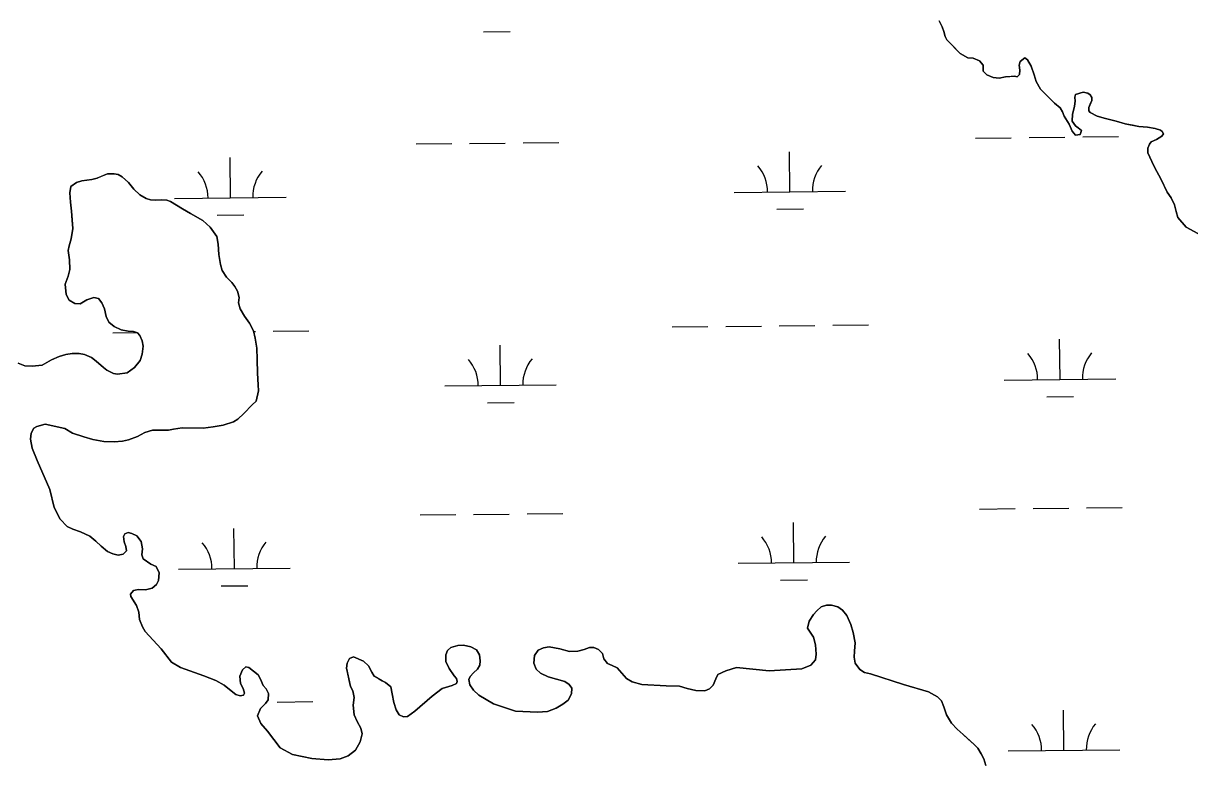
# Model space of a CAD drawing. Extents: x 3734862 to 3772949, y 391520 to 417239.
# Drawn here: x 3754818 to 3755864, y 412652 to 413316 of the extents above; entities that cross this region are included whole.
import ezdxf

# ---------------------------------------------------------------- set-up
doc = ezdxf.new("R2010")
doc.units = 0
doc.layers.add('V-TOPO-SHOR', color=7, linetype='Continuous')
doc.layers.add('V-WETL-SWMP', color=7, linetype='Continuous')

msp = doc.modelspace()

# ---------------------------------------------------------------- linework, layer by layer
at = {"layer": 'V-TOPO-SHOR'}
for points in [[(3755761.8, 413215.5), (3755758.7, 413219.2), (3755756.1, 413225.3), (3755751.4, 413232.5), (3755750, 413236.6), (3755748, 413239.9), (3755742.9, 413244.3), (3755736.8, 413250.3), (3755730.3, 413256.7), (3755726.4, 413263.7), (3755724.6, 413269.6), (3755721.8, 413277.4), (3755718.6, 413283), (3755716.3, 413284.8), (3755712, 413281.6), (3755711.1, 413278.3), (3755711.7, 413273.8), (3755711.3, 413269.9), (3755709.2, 413267.9), (3755706.8, 413268.3), (3755704.1, 413268.1), (3755698.8, 413267.9), (3755693.2, 413266.8), (3755687.9, 413267.2), (3755682, 413269.7), (3755678.9, 413272.8), (3755678.8, 413278.3), (3755675.7, 413282.2), (3755670, 413284.7), (3755665.1, 413285), (3755658.1, 413288.7), (3755654.1, 413293), (3755650.8, 413296.6), (3755646.3, 413300.9), (3755644.7, 413304), (3755643.5, 413308.5), (3755642.1, 413312.6), (3755639.3, 413318.2)], [(3755871.4, 413127.4), (3755861, 413133), (3755853.5, 413141.7), (3755851.9, 413147.2), (3755850.5, 413153), (3755847.5, 413159.3), (3755843.8, 413164.5), (3755841.4, 413169.4), (3755837.9, 413177), (3755833.1, 413185.5), (3755830.1, 413191.8), (3755826.6, 413199.7), (3755826.6, 413204), (3755827.9, 413207.4), (3755829.6, 413209.5), (3755834.3, 413211.7), (3755839, 413214.5), (3755840.5, 413216.8), (3755839.5, 413218.8), (3755837.8, 413220.1), (3755833.1, 413221.5), (3755826.2, 413222.8), (3755818.6, 413223.3), (3755812.8, 413224.5), (3755806.1, 413225.8), (3755798.1, 413228.1), (3755788.7, 413230.4), (3755781.1, 413232.7), (3755774.8, 413235.9), (3755773.6, 413237.3), (3755773.6, 413240.4), (3755774.7, 413243.2), (3755776.3, 413246.5), (3755776.3, 413249.4), (3755774.9, 413251.8), (3755772.7, 413253.1), (3755768.6, 413254.1), (3755761.6, 413252.1), (3755761.2, 413249.7), (3755761.3, 413246), (3755760.9, 413241.5), (3755759.6, 413236.4), (3755759, 413234.3), (3755758.6, 413228.2), (3755761.8, 413223.9), (3755764.1, 413222.2), (3755767.1, 413219.7), (3755765.7, 413216), (3755761.8, 413215.5)], [(3754813.3, 413011.1), (3754819.3, 413008.6), (3754825.8, 413008.3), (3754834.7, 413009.3), (3754843.1, 413014), (3754850.1, 413017), (3754855.9, 413018.8), (3754861.6, 413019.6), (3754868, 413019.8), (3754872.9, 413018.9), (3754879, 413016), (3754883.1, 413012.7), (3754889.7, 413007.1), (3754892.7, 413004.8), (3754898.7, 413001.7), (3754902.5, 413001.1), (3754911, 413002.4), (3754917.6, 413007.1), (3754922.7, 413013.4), (3754924.6, 413019.2), (3754925.5, 413026.4), (3754924.5, 413030.9), (3754922.5, 413035.8), (3754920.2, 413038.3), (3754916.8, 413039.5), (3754911.8, 413039.8), (3754905.7, 413040.9), (3754899.4, 413044), (3754894.7, 413047.7), (3754892.2, 413052.8), (3754890.6, 413059.8), (3754888.4, 413065.2), (3754885.2, 413068.9), (3754881, 413069.8), (3754874.7, 413067.8), (3754868.9, 413064.1), (3754864, 413064.5), (3754859.1, 413067.4), (3754856.2, 413072.6), (3754855.5, 413082), (3754858.2, 413089), (3754859.5, 413094.9), (3754859.3, 413103.6), (3754858.1, 413112), (3754859, 413116.3), (3754860.9, 413122.4), (3754862.2, 413131.7), (3754861.6, 413139.3), (3754861, 413147.3), (3754860.1, 413155.5), (3754859.5, 413163.9), (3754860.6, 413169.5), (3754865.7, 413173.1), (3754870.3, 413174.5), (3754879.3, 413175.7), (3754884, 413177.1), (3754888, 413178.7), (3754893.3, 413180.7), (3754899.5, 413180.9), (3754902.9, 413180.2), (3754906.6, 413178), (3754912.3, 413173.2), (3754917, 413167.2), (3754922.3, 413161.9), (3754928, 413158.7), (3754932.1, 413157.5), (3754936, 413157.2), (3754942.2, 413157.6), (3754946.5, 413157.2), (3754950, 413156.1), (3754953.9, 413153.6), (3754960.6, 413149.3)], [(3754960.6, 413149.3), (3754967.8, 413145.3), (3754978.8, 413138.9), (3754985.6, 413133.1), (3754991.5, 413124.6), (3754992.8, 413117.7), (3754993.2, 413108.4), (3754994.6, 413099.4), (3754996.2, 413094), (3755000.2, 413088.2), (3755004.9, 413083.5), (3755007.6, 413079.8), (3755010, 413075.5), (3755011.6, 413069.9), (3755011, 413065), (3755012.4, 413059.8), (3755016.4, 413053.2), (3755020.9, 413047), (3755024.3, 413040), (3755025.7, 413033.3), (3755027.3, 413024.4), (3755027.7, 413014.4), (3755028, 413002.1), (3755028.5, 412991.6), (3755028.9, 412986.2), (3755026.6, 412976.8), (3755023.1, 412973.5), (3755015.8, 412965.8), (3755010.3, 412960.7), (3755006.3, 412958.5), (3754997.1, 412955.3), (3754988.2, 412953.9), (3754979.2, 412952.7), (3754970, 412952.8), (3754960.3, 412953), (3754952.5, 412951.9), (3754948.2, 412950.9), (3754940.8, 412950.9), (3754933.8, 412950.8), (3754926.8, 412948.9), (3754920.4, 412945.3), (3754912.2, 412942.3), (3754906.9, 412941.1), (3754899.3, 412940.3), (3754890, 412940.8), (3754880.2, 412942.5), (3754872.2, 412944.8), (3754862, 412948.2), (3754855, 412952.3), (3754837.6, 412956.3), (3754830, 412954.3), (3754827.3, 412952.7), (3754825, 412948.2), (3754824.2, 412942.9), (3754825.9, 412934.9), (3754830.4, 412923.7), (3754841.7, 412897.8), (3754845.5, 412881.6), (3754850.8, 412871.1), (3754857.1, 412864.6), (3754862.4, 412862.2), (3754869.2, 412859.8), (3754877.6, 412855.7), (3754882.9, 412851.3), (3754887.7, 412847), (3754893.3, 412842.2), (3754898.2, 412839.9), (3754903.1, 412838.7), (3754907.4, 412839.7), (3754910.5, 412842.7), (3754909.9, 412846.6), (3754908.3, 412850.7), (3754907.7, 412855.5), (3754908.8, 412857.9), (3754911.9, 412859.1), (3754915.1, 412858.3), (3754919.6, 412856.2), (3754923.5, 412850.9), (3754924.7, 412844.5), (3754924.2, 412839.1), (3754925.4, 412835.5), (3754932.2, 412830.7), (3754936.9, 412828.6), (3754939.7, 412823), (3754939.1, 412816.1), (3754937.4, 412812.6), (3754933.5, 412809.3), (3754927.5, 412807.7), (3754921.1, 412808), (3754916.6, 412807), (3754913.9, 412803.9), (3754914.3, 412801.6), (3754919.4, 412793.6), (3754921.4, 412787.8), (3754922.2, 412781.1), (3754924.8, 412774.5), (3754927.3, 412770.4), (3754941.5, 412754.7), (3754950.7, 412742.7), (3754958.9, 412738.1), (3754979.7, 412730.6)], [(3755288.6, 412729.8), (3755281.9, 412732.9), (3755277.8, 412736.4), (3755275.8, 412742), (3755276.5, 412748.7), (3755279.6, 412753.6), (3755284.5, 412755.8), (3755289.6, 412756.6), (3755299, 412754.7), (3755307.8, 412752.4), (3755315.4, 412752.6), (3755320.9, 412754.2), (3755325.8, 412756), (3755329.7, 412756.1), (3755333.8, 412754.3), (3755337.3, 412750.6), (3755338.7, 412745.8), (3755341.9, 412741.5), (3755346.2, 412739.7), (3755350.5, 412737.8), (3755358.8, 412728.1), (3755364.1, 412725.2), (3755372.7, 412722.9), (3755394.4, 412721.7), (3755406.4, 412721.4), (3755413.4, 412719.1), (3755421.2, 412717.4), (3755429.3, 412717), (3755433.3, 412719), (3755436.7, 412722.3), (3755439, 412728), (3755440.7, 412731.6), (3755447.9, 412734.9), (3755457.5, 412737.9), (3755486.8, 412735), (3755516.3, 412736.7), (3755524.3, 412740.1), (3755528.4, 412745), (3755529, 412750.1), (3755528.3, 412758.5), (3755526.7, 412765.2), (3755521.4, 412773.3), (3755522.9, 412779.6), (3755526.6, 412785.7), (3755529.7, 412788.8), (3755533.6, 412792.4), (3755538.3, 412793.8), (3755542.7, 412794), (3755548.4, 412792.3), (3755552.7, 412789.4), (3755556.7, 412784.7), (3755560.1, 412776.7), (3755562.3, 412769.3), (3755563.9, 412760.3), (3755563.5, 412752.7), (3755563.2, 412747.2), (3755564, 412741.9), (3755568.3, 412736.3), (3755572.5, 412733.6), (3755577.9, 412732.2), (3755607.5, 412722.7), (3755629.9, 412716.2), (3755637.9, 412711.7), (3755641.6, 412708.2), (3755643.6, 412702.8), (3755646, 412695.5), (3755650.4, 412688.1), (3755655.5, 412682.7), (3755660.8, 412677.8), (3755665.5, 412673.8), (3755670.6, 412669.3), (3755674, 412665.6), (3755676.9, 412660.7), (3755679.3, 412656.1), (3755681.3, 412650)], [(3754979.7, 412730.6), (3754990.6, 412726.4), (3754998, 412722.3), (3755002.9, 412718.3), (3755008.4, 412713.8), (3755012.3, 412712.5), (3755015.5, 412713.1), (3755016.4, 412714.9), (3755015, 412719.1), (3755012.8, 412723.8), (3755012.2, 412730.2), (3755014.5, 412735.9), (3755017.4, 412738.5), (3755020.2, 412737.9), (3755028.4, 412731.5), (3755030.6, 412727.6), (3755033.1, 412722), (3755035.7, 412718.9), (3755037.9, 412714.6), (3755037.5, 412709.1), (3755035, 412705.8), (3755030.7, 412701.3), (3755028, 412694.8), (3755030.8, 412687.8), (3755036.9, 412680.9), (3755048.3, 412665.9), (3755059.3, 412660.1), (3755076.7, 412656.5), (3755091.3, 412655.1), (3755102.2, 412656.1), (3755109.4, 412658.7), (3755115.8, 412663.8), (3755120, 412671.3), (3755121.7, 412678.5), (3755120.7, 412683.5), (3755117.2, 412689.6), (3755114.6, 412695.6), (3755113.8, 412704.2), (3755114.5, 412711.2), (3755113.5, 412717), (3755111.5, 412720.9), (3755110.3, 412726.4), (3755108.7, 412733.4), (3755107.7, 412737.5), (3755108.3, 412741.8), (3755110.6, 412746.1), (3755113.9, 412747.7), (3755123.1, 412743.6), (3755127.4, 412739.5), (3755130.4, 412733.7), (3755132.7, 412730.2), (3755136.8, 412727.9), (3755139.8, 412726.2), (3755142.7, 412724.6), (3755147.4, 412720.6), (3755148.8, 412714.3), (3755150.2, 412706.7), (3755152.2, 412700.1), (3755155, 412695.5), (3755158.9, 412693.7), (3755162.6, 412694.1), (3755169.2, 412698.9), (3755184.7, 412712.2), (3755193.6, 412719.2), (3755202.4, 412721.8), (3755206.3, 412723.6), (3755207.1, 412725.4), (3755206.3, 412728.1), (3755204.3, 412730.6), (3755200, 412737.2), (3755197, 412743.5), (3755197, 412749.5), (3755198.5, 412753.3), (3755201.4, 412756), (3755207.7, 412757.8), (3755212.7, 412758), (3755219.2, 412756.5), (3755224.3, 412753.8), (3755227.1, 412749.3), (3755227.7, 412744.1), (3755227.3, 412740.2), (3755225.2, 412736.6), (3755221.7, 412733.3), (3755218.8, 412730.1), (3755217.4, 412727.2), (3755218.5, 412722.5), (3755221.8, 412717.6), (3755226.5, 412713.2), (3755239.5, 412705.4), (3755259.3, 412698.9), (3755279.2, 412697.9), (3755288.2, 412698.7), (3755295.8, 412701.5), (3755301.9, 412705.2), (3755306.7, 412708.6), (3755309.6, 412714.3), (3755309.8, 412719.4), (3755307.4, 412722.9), (3755303.5, 412725.4), (3755296, 412727.7), (3755288.6, 412729.8)]]:
    msp.add_lwpolyline(points, dxfattribs=at)
at = {"layer": 'V-WETL-SWMP'}
for p, q in [((3755230.6, 413308.2), (3755254.6, 413308.5)), ((3755672.1, 413212.9), (3755704.1, 413213.2)), ((3755720.1, 413213.4), (3755752.1, 413213.7)), ((3755768.1, 413213.9), (3755800.1, 413214.2)), ((3755170.2, 413207.6), (3755202.2, 413207.9)), ((3755218.2, 413208.1), (3755250.2, 413208.4)), ((3755266.2, 413208.6), (3755298.2, 413208.9)), ((3755003.6, 413159.4), (3755003.3, 413195.4)), ((3755505.5, 413164.7), (3755505.1, 413200.7)), ((3755455.5, 413164.1), (3755555.5, 413165.2)), ((3754953.6, 413158.8), (3755053.6, 413159.9)), ((3754991.8, 413143.8), (3755015.8, 413144.1)), ((3755493.7, 413149.1), (3755517.7, 413149.4)), ((3755543.9, 413045), (3755575.9, 413045.3)), ((3754898.1, 413038.2), (3754919.9, 413038.4)), ((3755024.4, 413039.5), (3755026.1, 413039.5)), ((3755042.1, 413039.7), (3755074.1, 413040)), ((3755400, 413043.5), (3755431.9, 413043.8)), ((3755447.9, 413044), (3755479.9, 413044.3)), ((3755495.9, 413044.5), (3755527.9, 413044.8)), ((3755245.9, 412991.1), (3755245.5, 413027.1)), ((3755747.8, 412996.4), (3755747.4, 413032.4)), ((3755697.8, 412995.9), (3755797.8, 412996.9)), ((3755195.9, 412990.6), (3755295.9, 412991.6)), ((3755234.1, 412975.5), (3755258.1, 412975.8)), ((3755735.9, 412980.8), (3755759.9, 412981.1)), ((3755675.6, 412880.2), (3755707.6, 412880.5)), ((3755723.6, 412880.7), (3755755.6, 412881)), ((3755771.6, 412881.2), (3755803.6, 412881.6)), ((3755173.7, 412874.9), (3755205.7, 412875.2)), ((3755221.7, 412875.4), (3755253.7, 412875.7)), ((3755269.7, 412875.9), (3755301.7, 412876.3)), ((3755509, 412832), (3755508.7, 412868)), ((3755007.2, 412826.7), (3755006.8, 412862.7)), ((3754957.2, 412826.2), (3755057.2, 412827.2)), ((3755459, 412831.5), (3755559, 412832.5)), ((3755497.2, 412816.5), (3755521.2, 412816.7)), ((3754995.3, 412811.2), (3755019.3, 412811.4)), ((3755045.6, 412707), (3755077.6, 412707.4)), ((3755751.3, 412663.7), (3755750.9, 412699.7)), ((3755701.3, 412663.2), (3755801.3, 412664.3))]:
    msp.add_line(p, q, dxfattribs=at)
for points in [[(3755639.3, 413318.2), (3755642.1, 413312.6), (3755643.5, 413308.5), (3755644.7, 413304)], [(3755644.7, 413304), (3755646.3, 413300.9), (3755650.8, 413296.6), (3755658.1, 413288.7), (3755665.1, 413285), (3755670, 413284.7), (3755675.7, 413282.2), (3755678.8, 413278.3), (3755678.9, 413272.8), (3755682, 413269.7), (3755687.9, 413267.2), (3755693.2, 413266.8), (3755698.8, 413267.9), (3755706.8, 413268.3), (3755709.2, 413267.9), (3755711.3, 413269.9), (3755711.7, 413273.8), (3755711.1, 413278.3), (3755712, 413281.6), (3755716.3, 413284.8), (3755718.6, 413283), (3755721.8, 413277.4), (3755724.6, 413269.6), (3755726.4, 413263.7), (3755730.3, 413256.7), (3755742.9, 413244.3), (3755748, 413239.9), (3755750, 413236.6), (3755751.4, 413232.5), (3755756.1, 413225.3), (3755758.7, 413219.2), (3755761.8, 413215.5), (3755765.7, 413216), (3755767.1, 413219.7), (3755764.1, 413222.2), (3755761.8, 413223.9), (3755758.6, 413228.2), (3755759, 413234.3), (3755760.9, 413241.5), (3755761.3, 413246), (3755761.2, 413249.7), (3755761.6, 413252.1), (3755768.6, 413254.1), (3755772.7, 413253.1), (3755774.9, 413251.8), (3755776.3, 413249.4), (3755776.3, 413246.5), (3755773.6, 413240.4), (3755773.6, 413237.3), (3755774.8, 413235.9), (3755781.1, 413232.7), (3755788.7, 413230.4), (3755798.1, 413228.1), (3755806.1, 413225.8), (3755818.6, 413223.3), (3755826.2, 413222.8), (3755833.1, 413221.5), (3755837.8, 413220.1), (3755839.5, 413218.8), (3755840.5, 413216.8), (3755839, 413214.5), (3755834.3, 413211.7), (3755829.6, 413209.5), (3755827.9, 413207.4), (3755826.6, 413204), (3755826.6, 413199.7), (3755830.1, 413191.8), (3755833.1, 413185.5), (3755837.9, 413177), (3755843.8, 413164.5), (3755847.5, 413159.3), (3755850.5, 413153), (3755851.9, 413147.2), (3755853.5, 413141.7), (3755861, 413133), (3755871.4, 413127.4)], [(3755016.4, 413053.2), (3755012.4, 413059.8), (3755011, 413065), (3755011.6, 413069.9), (3755010, 413075.5), (3755007.6, 413079.8), (3755004.9, 413083.5), (3755000.2, 413088.2), (3754996.2, 413094), (3754994.6, 413099.4), (3754993.2, 413108.4), (3754992.8, 413117.7), (3754991.5, 413124.6), (3754985.6, 413133.1), (3754978.8, 413138.9), (3754967.8, 413145.3), (3754960.6, 413149.3), (3754950, 413156.1), (3754946.5, 413157.2), (3754942.2, 413157.6), (3754936, 413157.2), (3754932.1, 413157.5), (3754928, 413158.7), (3754922.3, 413161.9), (3754917, 413167.2), (3754912.3, 413173.2), (3754906.6, 413178), (3754902.9, 413180.2), (3754899.5, 413180.9), (3754893.3, 413180.7), (3754884, 413177.1), (3754879.3, 413175.7), (3754870.3, 413174.5), (3754865.7, 413173.1), (3754860.6, 413169.5), (3754859.5, 413163.9), (3754860.1, 413155.5), (3754861, 413147.3), (3754862.2, 413131.7), (3754860.9, 413122.4), (3754859, 413116.3), (3754858.1, 413112), (3754859.3, 413103.6), (3754859.5, 413094.9), (3754858.2, 413089), (3754855.5, 413082), (3754856.2, 413072.6), (3754859.1, 413067.4), (3754864, 413064.5), (3754868.9, 413064.1), (3754874.7, 413067.8), (3754881, 413069.8), (3754885.2, 413068.9), (3754888.4, 413065.2), (3754890.6, 413059.8), (3754892.2, 413052.8), (3754894.7, 413047.7), (3754899.4, 413044), (3754905.7, 413040.9), (3754911.8, 413039.8), (3754916.8, 413039.5), (3754920.2, 413038.3), (3754922.5, 413035.8), (3754924.5, 413030.9), (3754925.5, 413026.4), (3754924.6, 413019.2), (3754922.7, 413013.4), (3754917.6, 413007.1), (3754911, 413002.4), (3754902.5, 413001.1), (3754898.7, 413001.7), (3754892.7, 413004.8), (3754889.7, 413007.1), (3754883.1, 413012.7), (3754879, 413016), (3754872.9, 413018.9), (3754868, 413019.8), (3754861.6, 413019.6), (3754855.9, 413018.8), (3754850.1, 413017), (3754843.1, 413014), (3754834.7, 413009.3), (3754825.8, 413008.3), (3754819.3, 413008.6), (3754813.3, 413011.1)], [(3755037.5, 412709.1), (3755037.9, 412714.6), (3755035.7, 412718.9), (3755033.1, 412722), (3755030.6, 412727.6), (3755028.4, 412731.5), (3755020.2, 412737.9), (3755017.4, 412738.5), (3755014.5, 412735.9), (3755012.2, 412730.2), (3755012.8, 412723.8), (3755015, 412719.1), (3755016.4, 412714.9), (3755015.5, 412713.1), (3755012.3, 412712.5), (3755008.4, 412713.8), (3754998, 412722.3), (3754990.6, 412726.4), (3754979.7, 412730.6), (3754958.9, 412738.1), (3754950.7, 412742.7), (3754941.5, 412754.7), (3754927.3, 412770.4), (3754924.8, 412774.5), (3754922.2, 412781.1), (3754921.4, 412787.8), (3754919.4, 412793.6), (3754914.3, 412801.6), (3754913.9, 412803.9), (3754916.6, 412807), (3754921, 412808), (3754927.5, 412807.7), (3754933.5, 412809.3), (3754937.4, 412812.6), (3754939.1, 412816.1), (3754939.7, 412823), (3754936.9, 412828.6), (3754932.2, 412830.7), (3754925.4, 412835.6), (3754924.2, 412839.1), (3754924.7, 412844.5), (3754923.5, 412850.9), (3754919.6, 412856.2), (3754915.1, 412858.3), (3754911.9, 412859.1), (3754908.8, 412857.9), (3754907.7, 412855.5), (3754908.3, 412850.7), (3754909.9, 412846.6), (3754910.5, 412842.7), (3754907.4, 412839.7), (3754903.1, 412838.7), (3754898.2, 412839.9), (3754893.3, 412842.2), (3754887.6, 412847), (3754882.9, 412851.3), (3754877.6, 412855.7), (3754869.2, 412859.8), (3754862.4, 412862.2), (3754857.1, 412864.6), (3754850.8, 412871.1), (3754845.5, 412881.6), (3754841.7, 412897.8), (3754830.4, 412923.7), (3754825.9, 412934.9), (3754824.2, 412942.9), (3754825, 412948.2), (3754827.3, 412952.7), (3754830, 412954.3), (3754837.6, 412956.3), (3754855, 412952.3), (3754862, 412948.2), (3754872.2, 412944.8), (3754880.2, 412942.5), (3754890, 412940.8), (3754899.3, 412940.3), (3754906.9, 412941.1), (3754912.2, 412942.3), (3754920.4, 412945.3), (3754926.8, 412948.9), (3754933.8, 412950.8), (3754948.2, 412950.9), (3754952.5, 412951.9), (3754960.3, 412953), (3754979.2, 412952.7), (3754988.2, 412953.9), (3754997.1, 412955.3), (3755006.3, 412958.5), (3755010.3, 412960.7), (3755015.8, 412965.8), (3755023.1, 412973.5), (3755026.6, 412976.8), (3755028.9, 412986.2), (3755028.5, 412991.6), (3755028, 413002.1), (3755027.7, 413014.4), (3755027.3, 413024.4), (3755025.7, 413033.3), (3755024.3, 413040), (3755020.9, 413047), (3755016.4, 413053.2)], [(3755681.3, 412650), (3755679.3, 412656.1), (3755676.9, 412660.7), (3755674, 412665.6), (3755670.6, 412669.3), (3755660.8, 412677.8), (3755655.5, 412682.7), (3755650.4, 412688.1), (3755646, 412695.5), (3755643.6, 412702.8), (3755641.6, 412708.2), (3755637.9, 412711.7), (3755629.9, 412716.2), (3755607.5, 412722.7), (3755577.9, 412732.2), (3755572.5, 412733.6), (3755568.3, 412736.3), (3755564, 412741.9), (3755563.2, 412747.2), (3755563.5, 412752.7), (3755563.9, 412760.3), (3755562.3, 412769.3), (3755560.1, 412776.7), (3755556.7, 412784.7), (3755552.7, 412789.4), (3755548.4, 412792.3), (3755542.7, 412794), (3755538.3, 412793.8), (3755533.6, 412792.4), (3755529.7, 412788.8), (3755526.6, 412785.7), (3755522.9, 412779.6), (3755521.4, 412773.3), (3755526.7, 412765.2), (3755528.3, 412758.5), (3755529, 412750.1), (3755528.4, 412745), (3755524.3, 412740.1), (3755516.3, 412736.7), (3755486.8, 412735), (3755457.5, 412737.9), (3755447.9, 412734.9), (3755440.7, 412731.6), (3755439, 412728), (3755436.7, 412722.3), (3755433.3, 412719), (3755429.3, 412717), (3755421.2, 412717.4), (3755413.4, 412719.1), (3755406.4, 412721.4), (3755394.4, 412721.7), (3755372.7, 412722.9)], [(3755372.7, 412722.9), (3755364.1, 412725.2), (3755358.8, 412728.1), (3755350.5, 412737.8), (3755346.2, 412739.7), (3755341.9, 412741.5), (3755338.7, 412745.8), (3755337.3, 412750.6), (3755333.8, 412754.3), (3755329.7, 412756.1), (3755325.8, 412756), (3755320.9, 412754.2), (3755315.4, 412752.6), (3755307.8, 412752.4), (3755299, 412754.7), (3755289.6, 412756.6), (3755284.5, 412755.8), (3755279.6, 412753.6), (3755276.5, 412748.7), (3755275.8, 412742), (3755277.8, 412736.4), (3755281.9, 412732.9), (3755288.6, 412729.8), (3755296, 412727.7), (3755303.5, 412725.4), (3755307.4, 412722.9), (3755309.8, 412719.4), (3755309.6, 412714.3), (3755306.7, 412708.6), (3755301.9, 412705.2), (3755295.8, 412701.5), (3755288.2, 412698.7), (3755279.2, 412697.9), (3755259.3, 412698.9), (3755239.5, 412705.4), (3755226.5, 412713.2), (3755221.8, 412717.6), (3755218.5, 412722.5), (3755217.4, 412727.2), (3755218.8, 412730.1), (3755221.7, 412733.3), (3755225.2, 412736.6), (3755227.3, 412740.2), (3755227.7, 412744.1), (3755227.1, 412749.3), (3755224.3, 412753.8), (3755219.2, 412756.5), (3755212.7, 412758), (3755207.7, 412757.8), (3755201.4, 412756), (3755198.5, 412753.3), (3755197, 412749.5), (3755197, 412743.5), (3755200, 412737.2), (3755204.3, 412730.6), (3755206.3, 412728.1), (3755207.1, 412725.4), (3755206.3, 412723.6), (3755202.4, 412721.8), (3755193.6, 412719.2), (3755184.7, 412712.2), (3755169.2, 412698.9), (3755162.6, 412694.1), (3755158.9, 412693.7), (3755155, 412695.5), (3755152.2, 412700.1), (3755150.2, 412706.7), (3755148.8, 412714.3), (3755147.4, 412720.6), (3755142.7, 412724.6), (3755139.8, 412726.2), (3755132.7, 412730.2), (3755130.4, 412733.7), (3755127.4, 412739.6), (3755123.1, 412743.6), (3755113.9, 412747.7), (3755110.6, 412746.1), (3755108.3, 412741.8), (3755107.7, 412737.5), (3755111.5, 412720.9), (3755113.5, 412717), (3755114.5, 412711.2), (3755113.8, 412704.2), (3755114.6, 412695.6), (3755117.2, 412689.6), (3755120.7, 412683.5), (3755121.7, 412678.5), (3755120, 412671.3), (3755115.8, 412663.8), (3755109.4, 412658.7), (3755102.2, 412656.1), (3755091.3, 412655.1), (3755076.7, 412656.5), (3755059.3, 412660.1), (3755048.3, 412665.9), (3755036.9, 412680.9), (3755030.8, 412687.8), (3755028, 412694.8), (3755030.7, 412701.3), (3755035, 412705.8), (3755037.5, 412709.1)]]:
    msp.add_lwpolyline(points, dxfattribs=at)
for centre, start, end in [((3754948.4, 413159.3), 359.8334, 41.377), ((3755058.9, 413160.4), 139.8334, 181.377), ((3755450.3, 413164.6), 359.8334, 41.377), ((3755560.8, 413165.7), 139.8334, 181.377), ((3755190.7, 412991), 359.8334, 41.377), ((3755301.1, 412992.2), 139.8334, 181.377), ((3755692.5, 412996.3), 359.8334, 41.377), ((3755803, 412997.5), 139.8334, 181.377), ((3754951.9, 412826.6), 359.8334, 41.377), ((3755062.4, 412827.8), 139.8334, 181.377), ((3755453.8, 412831.9), 359.8334, 41.377), ((3755564.3, 412833.1), 139.8334, 181.377), ((3755696.1, 412663.6), 359.8334, 41.377), ((3755806.5, 412664.8), 139.8334, 181.377)]:
    msp.add_arc(centre, 35.2, start, end, dxfattribs=at)

doc.saveas('drawing.dxf')
